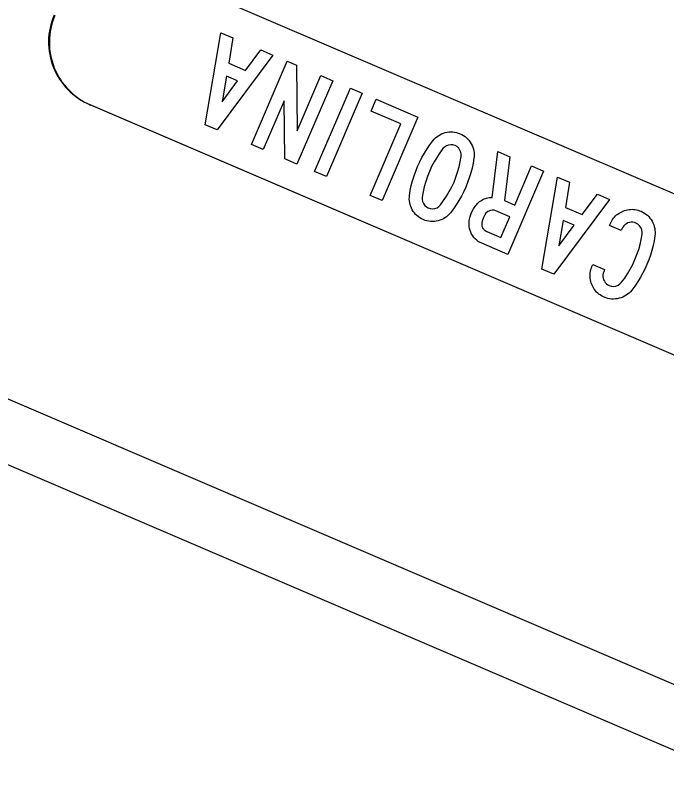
# Model space of a CAD drawing. Extents: x 1581789 to 1622364, y 1043167 to 1103486.
# Drawn here: x 1615123.48 to 1615130.65, y 1098113.01 to 1098121.57 of the extents above; entities that cross this region are included whole.
import ezdxf

# ---------------------------------------------------------------- set-up
doc = ezdxf.new("R2010")
doc.units = 0
doc.layers.add('RD_PD_PatLn2', color=7, linetype='Continuous')

msp = doc.modelspace()

# ---------------------------------------------------------------- linework, layer by layer
at = {"layer": 'RD_PD_PatLn2'}
for p, q in [((1615124.3006, 1098120.5917), (1615141.2954, 1098113.3086)), ((1615124.3095, 1098120.5879), (1615141.3043, 1098113.3048))]:
    msp.add_line(p, q, dxfattribs=at)
for points in [[(1615140.3975, 1098109.3415), (1615065.0271, 1098141.6417), (1615065.2897, 1098142.2544), (1615140.6601, 1098109.9543), (1615140.3975, 1098109.3415), (1615140.3975, 1098109.3415)], [(1615141.9483, 1098114.8076), (1615135.6721, 1098117.4936), (1615135.6662, 1098117.4447), (1615135.8579, 1098117.3045), (1615135.8614, 1098117.1685), (1615135.9374, 1098117.092), (1615136.0086, 1098116.952), (1615135.9587, 1098116.676), (1615135.4211, 1098116.3935), (1615134.7114, 1098116.4366), (1615134.6155, 1098116.387), (1615133.1109, 1098117.0979), (1615132.9718, 1098117.6318), (1615132.0488, 1098118.0469), (1615131.8971, 1098118.4532), (1615131.5876, 1098119.2441), (1615124.9522, 1098122.0877)], [(1615125.7441, 1098121.3831), (1615125.8776, 1098121.3259), (1615125.8306, 1098121.0486), (1615126.0157, 1098120.9693), (1615126.184, 1098121.1946), (1615126.3179, 1098121.1372), (1615125.7021, 1098120.3146), (1615125.5728, 1098120.37), (1615125.7441, 1098121.3831), (1615125.7441, 1098121.3831)], [(1615126.4736, 1098121.0705), (1615126.5759, 1098121.0266), (1615126.5857, 1098120.3033), (1615126.8461, 1098120.9108), (1615126.976, 1098120.8552), (1615126.5826, 1098119.9372), (1615126.4503, 1098119.994), (1615126.4406, 1098120.6349), (1615126.2101, 1098120.0969), (1615126.0802, 1098120.1526), (1615126.4736, 1098121.0705), (1615126.4736, 1098121.0705)], [(1615125.8065, 1098120.9052), (1615125.759, 1098120.6242), (1615125.9285, 1098120.853), (1615125.8065, 1098120.9052), (1615125.8065, 1098120.9052)], [(1615127.1709, 1098120.7717), (1615127.2996, 1098120.7165), (1615126.9062, 1098119.7986), (1615126.7775, 1098119.8537), (1615127.1709, 1098120.7717), (1615127.1709, 1098120.7717)], [(1615127.4543, 1098120.6502), (1615127.9136, 1098120.4534), (1615127.5202, 1098119.5355), (1615127.3903, 1098119.5911), (1615127.728, 1098120.3791), (1615127.3986, 1098120.5203), (1615127.4543, 1098120.6502), (1615127.4543, 1098120.6502)], [(1615127.9119, 1098119.9112), (1615127.9343, 1098119.9611), (1615127.9592, 1098120.0099), (1615127.9861, 1098120.0575), (1615128.0152, 1098120.1041), (1615128.0461, 1098120.1492), (1615128.0795, 1098120.1933), (1615128.0931, 1098120.2096), (1615128.1077, 1098120.2244), (1615128.1232, 1098120.2377), (1615128.14, 1098120.2497), (1615128.1576, 1098120.2603), (1615128.176, 1098120.2695), (1615128.1953, 1098120.2772), (1615128.2157, 1098120.2833), (1615128.2366, 1098120.2881), (1615128.2573, 1098120.2908), (1615128.2778, 1098120.2922), (1615128.2985, 1098120.2913), (1615128.3189, 1098120.2891), (1615128.3395, 1098120.2846), (1615128.3599, 1098120.2788), (1615128.38, 1098120.2709), (1615128.3994, 1098120.2619), (1615128.4176, 1098120.2511), (1615128.4345, 1098120.2396), (1615128.4502, 1098120.2263), (1615128.465, 1098120.212), (1615128.4785, 1098120.196), (1615128.4906, 1098120.1793), (1615128.5018, 1098120.1607), (1615128.5114, 1098120.1417), (1615128.5195, 1098120.1223), (1615128.5255, 1098120.1026), (1615128.5301, 1098120.0829), (1615128.5331, 1098120.0628), (1615128.5342, 1098120.0424), (1615128.5336, 1098120.0216), (1615128.5315, 1098120.0007), (1615128.5223, 1098119.9462), (1615128.5109, 1098119.8924), (1615128.4971, 1098119.8392), (1615128.4813, 1098119.7869), (1615128.463, 1098119.7349), (1615128.4425, 1098119.6838), (1615128.4194, 1098119.6332), (1615128.3942, 1098119.5837), (1615128.3671, 1098119.5359), (1615128.3381, 1098119.4892), (1615128.307, 1098119.4438), (1615128.2739, 1098119.3996), (1615128.2599, 1098119.3838), (1615128.2454, 1098119.3694), (1615128.2297, 1098119.3565), (1615128.2131, 1098119.3448), (1615128.1956, 1098119.3345), (1615128.1773, 1098119.3256), (1615128.1578, 1098119.3181), (1615128.1375, 1098119.3122), (1615128.1167, 1098119.3077), (1615128.0963, 1098119.3049), (1615128.0756, 1098119.304), (1615128.0552, 1098119.3047), (1615128.0349, 1098119.3073), (1615128.0145, 1098119.3113), (1615127.9946, 1098119.3173), (1615127.9746, 1098119.3248), (1615127.9551, 1098119.3342), (1615127.937, 1098119.3445), (1615127.9199, 1098119.3562), (1615127.904, 1098119.3691), (1615127.8895, 1098119.3834), (1615127.8762, 1098119.3989), (1615127.8638, 1098119.4158), (1615127.8526, 1098119.4336), (1615127.843, 1098119.4526), (1615127.8351, 1098119.4716), (1615127.8289, 1098119.4909), (1615127.8242, 1098119.5103), (1615127.8212, 1098119.5305), (1615127.82, 1098119.5506), (1615127.8206, 1098119.5714), (1615127.823, 1098119.5921), (1615127.8313, 1098119.6462), (1615127.8424, 1098119.7002), (1615127.8562, 1098119.7534), (1615127.872, 1098119.8064), (1615127.8906, 1098119.859), (1615127.9119, 1098119.9112), (1615127.9119, 1098119.9112)], [(1615128.0416, 1098119.8552), (1615128.0194, 1098119.7999), (1615128.0004, 1098119.7438), (1615127.9845, 1098119.6872), (1615127.9714, 1098119.6304), (1615127.9616, 1098119.5729), (1615127.961, 1098119.5486), (1615127.9655, 1098119.5252), (1615127.9753, 1098119.5025), (1615127.9898, 1098119.4822), (1615128.0078, 1098119.4657), (1615128.0297, 1098119.4534), (1615128.0535, 1098119.4462), (1615128.0781, 1098119.4443), (1615128.1025, 1098119.448), (1615128.1257, 1098119.4566), (1615128.1459, 1098119.4697), (1615128.1633, 1098119.4876), (1615128.1983, 1098119.5346), (1615128.2307, 1098119.5831), (1615128.2603, 1098119.6335), (1615128.2877, 1098119.6856), (1615128.3125, 1098119.7392), (1615128.3341, 1098119.7938), (1615128.3526, 1098119.8489), (1615128.3687, 1098119.9051), (1615128.3815, 1098119.962), (1615128.3915, 1098120.0201), (1615128.3924, 1098120.0451), (1615128.3881, 1098120.0687), (1615128.3785, 1098120.092), (1615128.3644, 1098120.1126), (1615128.346, 1098120.1288), (1615128.3244, 1098120.141), (1615128.3005, 1098120.1487), (1615128.2762, 1098120.1504), (1615128.2515, 1098120.1468), (1615128.2282, 1098120.1383), (1615128.208, 1098120.1249), (1615128.1906, 1098120.1073), (1615128.1555, 1098120.06), (1615128.1233, 1098120.011), (1615128.0934, 1098119.9607), (1615128.0661, 1098119.9089), (1615128.0416, 1098119.8552), (1615128.0416, 1098119.8552)], [(1615128.7947, 1098120.0758), (1615128.9286, 1098120.0184), (1615128.8683, 1098119.535), (1615128.9829, 1098119.4859), (1615129.1673, 1098119.9161), (1615129.2972, 1098119.8604), (1615128.9038, 1098118.9425), (1615128.6198, 1098119.0642), (1615128.5994, 1098119.0741), (1615128.5804, 1098119.0858), (1615128.5628, 1098119.0988), (1615128.5466, 1098119.1134), (1615128.532, 1098119.1294), (1615128.5189, 1098119.147), (1615128.507, 1098119.1666), (1615128.4971, 1098119.1868), (1615128.4892, 1098119.2072), (1615128.4835, 1098119.2278), (1615128.4799, 1098119.2489), (1615128.4782, 1098119.2703), (1615128.4787, 1098119.2919), (1615128.4813, 1098119.314), (1615128.4908, 1098119.3589), (1615128.506, 1098119.402), (1615128.527, 1098119.4434), (1615128.5529, 1098119.4809), (1615128.5628, 1098119.493), (1615128.573, 1098119.5042), (1615128.5839, 1098119.5144), (1615128.5951, 1098119.5237), (1615128.6069, 1098119.5325), (1615128.6188, 1098119.5401), (1615128.6316, 1098119.5469), (1615128.6446, 1098119.5529), (1615128.6581, 1098119.5581), (1615128.6719, 1098119.5623), (1615128.6863, 1098119.5655), (1615128.7008, 1098119.568), (1615128.7161, 1098119.5698), (1615128.7319, 1098119.5703), (1615128.7947, 1098120.0758), (1615128.7947, 1098120.0758)], [(1615129.4525, 1098119.7939), (1615129.5861, 1098119.7366), (1615129.5391, 1098119.4594), (1615129.7242, 1098119.3801), (1615129.8925, 1098119.6053), (1615130.0264, 1098119.5479), (1615129.4106, 1098118.7253), (1615129.2813, 1098118.7807), (1615129.4525, 1098119.7939), (1615129.4525, 1098119.7939)], [(1615128.9278, 1098119.3573), (1615128.7737, 1098119.4233), (1615128.7542, 1098119.4295), (1615128.7341, 1098119.4308), (1615128.7138, 1098119.4275), (1615128.6856, 1098119.415), (1615128.6638, 1098119.3946), (1615128.6481, 1098119.3716), (1615128.6357, 1098119.3468), (1615128.6261, 1098119.3201), (1615128.6202, 1098119.2929), (1615128.6189, 1098119.2822), (1615128.6186, 1098119.2722), (1615128.6193, 1098119.2628), (1615128.6208, 1098119.2535), (1615128.6233, 1098119.2451), (1615128.6267, 1098119.2368), (1615128.631, 1098119.2291), (1615128.636, 1098119.2223), (1615128.6422, 1098119.2156), (1615128.649, 1098119.2094), (1615128.6571, 1098119.2038), (1615128.6659, 1098119.1989), (1615128.6755, 1098119.1941), (1615128.8296, 1098119.1281), (1615128.9278, 1098119.3573), (1615128.9278, 1098119.3573)], [(1615130.026, 1098119.2594), (1615130.0359, 1098119.2824), (1615130.043, 1098119.2982), (1615130.0512, 1098119.3132), (1615130.0603, 1098119.3274), (1615130.0701, 1098119.341), (1615130.0805, 1098119.3536), (1615130.0918, 1098119.3654), (1615130.1037, 1098119.3763), (1615130.1168, 1098119.3866), (1615130.1303, 1098119.3961), (1615130.1449, 1098119.4047), (1615130.1601, 1098119.4123), (1615130.1761, 1098119.4192), (1615130.1926, 1098119.4256), (1615130.2088, 1098119.4302), (1615130.2253, 1098119.434), (1615130.2417, 1098119.4368), (1615130.2583, 1098119.4384), (1615130.2744, 1098119.4387), (1615130.2911, 1098119.4378), (1615130.3073, 1098119.4359), (1615130.3237, 1098119.4328), (1615130.3401, 1098119.4287), (1615130.3564, 1098119.4235), (1615130.3728, 1098119.4169), (1615130.3924, 1098119.4077), (1615130.4104, 1098119.3972), (1615130.4275, 1098119.3855), (1615130.4433, 1098119.3725), (1615130.4581, 1098119.3578), (1615130.4714, 1098119.3424), (1615130.4837, 1098119.3255), (1615130.4948, 1098119.3073), (1615130.5047, 1098119.2882), (1615130.5127, 1098119.2688), (1615130.5188, 1098119.2491), (1615130.5236, 1098119.229), (1615130.5266, 1098119.2088), (1615130.5279, 1098119.1883), (1615130.5274, 1098119.1675), (1615130.5255, 1098119.1462), (1615130.5166, 1098119.0923), (1615130.5052, 1098119.0388), (1615130.4915, 1098118.9856), (1615130.4755, 1098118.933), (1615130.4572, 1098118.881), (1615130.4365, 1098118.8293), (1615130.4137, 1098118.7796), (1615130.3892, 1098118.7309), (1615130.3625, 1098118.6837), (1615130.3338, 1098118.6372), (1615130.3028, 1098118.5918), (1615130.27, 1098118.5474), (1615130.256, 1098118.5317), (1615130.2413, 1098118.5169), (1615130.2254, 1098118.5034), (1615130.2087, 1098118.4917), (1615130.1908, 1098118.4812), (1615130.1724, 1098118.4721), (1615130.1528, 1098118.4645), (1615130.1321, 1098118.4585), (1615130.1112, 1098118.4537), (1615130.0905, 1098118.451), (1615130.0696, 1098118.4498), (1615130.0489, 1098118.4503), (1615130.0285, 1098118.4529), (1615130.0078, 1098118.457), (1615129.9876, 1098118.4632), (1615129.9673, 1098118.4708), (1615129.9513, 1098118.4784), (1615129.9364, 1098118.4866), (1615129.9221, 1098118.4956), (1615129.9084, 1098118.5051), (1615129.896, 1098118.5159), (1615129.8838, 1098118.5272), (1615129.8729, 1098118.5391), (1615129.8626, 1098118.5523), (1615129.8532, 1098118.5658), (1615129.8445, 1098118.5803), (1615129.8369, 1098118.5956), (1615129.83, 1098118.6116), (1615129.824, 1098118.628), (1615129.819, 1098118.6442), (1615129.8152, 1098118.6607), (1615129.8127, 1098118.677), (1615129.8111, 1098118.6936), (1615129.8108, 1098118.7098), (1615129.8116, 1098118.7261), (1615129.8135, 1098118.7423), (1615129.8166, 1098118.7588), (1615129.8207, 1098118.7751), (1615129.8258, 1098118.7914), (1615129.8324, 1098118.8075), (1615129.8422, 1098118.8305), (1615129.9721, 1098118.7748), (1615129.9623, 1098118.7518), (1615129.9561, 1098118.7341), (1615129.953, 1098118.7166), (1615129.9526, 1098118.6987)], [(1615129.515, 1098119.3159), (1615129.4675, 1098119.035), (1615129.6369, 1098119.2637), (1615129.515, 1098119.3159), (1615129.515, 1098119.3159)], [(1615129.9526, 1098118.6987), (1615129.9554, 1098118.6808), (1615129.9609, 1098118.6632), (1615129.9692, 1098118.6462), (1615129.9792, 1098118.6314), (1615129.9916, 1098118.6188), (1615130.0063, 1098118.6082), (1615130.0225, 1098118.5995), (1615130.0465, 1098118.5921), (1615130.0711, 1098118.5902), (1615130.0963, 1098118.5939), (1615130.1198, 1098118.6031), (1615130.1405, 1098118.6167), (1615130.1581, 1098118.6349), (1615130.1928, 1098118.6813), (1615130.2252, 1098118.7298), (1615130.2546, 1098118.7799), (1615130.2818, 1098118.8314), (1615130.3064, 1098118.8847), (1615130.3283, 1098118.9399), (1615130.347, 1098118.9953), (1615130.3631, 1098119.0515), (1615130.3757, 1098119.1081), (1615130.3855, 1098119.1656), (1615130.3864, 1098119.1906), (1615130.3817, 1098119.2143), (1615130.3721, 1098119.2377), (1615130.3575, 1098119.2584), (1615130.339, 1098119.2747), (1615130.3171, 1098119.287), (1615130.2997, 1098119.293), (1615130.2819, 1098119.2963), (1615130.2643, 1098119.2966), (1615130.2468, 1098119.2939), (1615130.2288, 1098119.2882), (1615130.2122, 1098119.2801), (1615130.1973, 1098119.2698), (1615130.1849, 1098119.2577), (1615130.1742, 1098119.243), (1615130.1658, 1098119.2267), (1615130.1559, 1098119.2037), (1615130.026, 1098119.2594), (1615130.026, 1098119.2594)]]:
    msp.add_lwpolyline(points, dxfattribs=at)
for centre in [(1615124.596, 1098121.2811), (1615124.6049, 1098121.2773)]:
    msp.add_arc(centre, 0.7503, 156.80237, 246.80257, dxfattribs=at)

doc.saveas('drawing.dxf')
